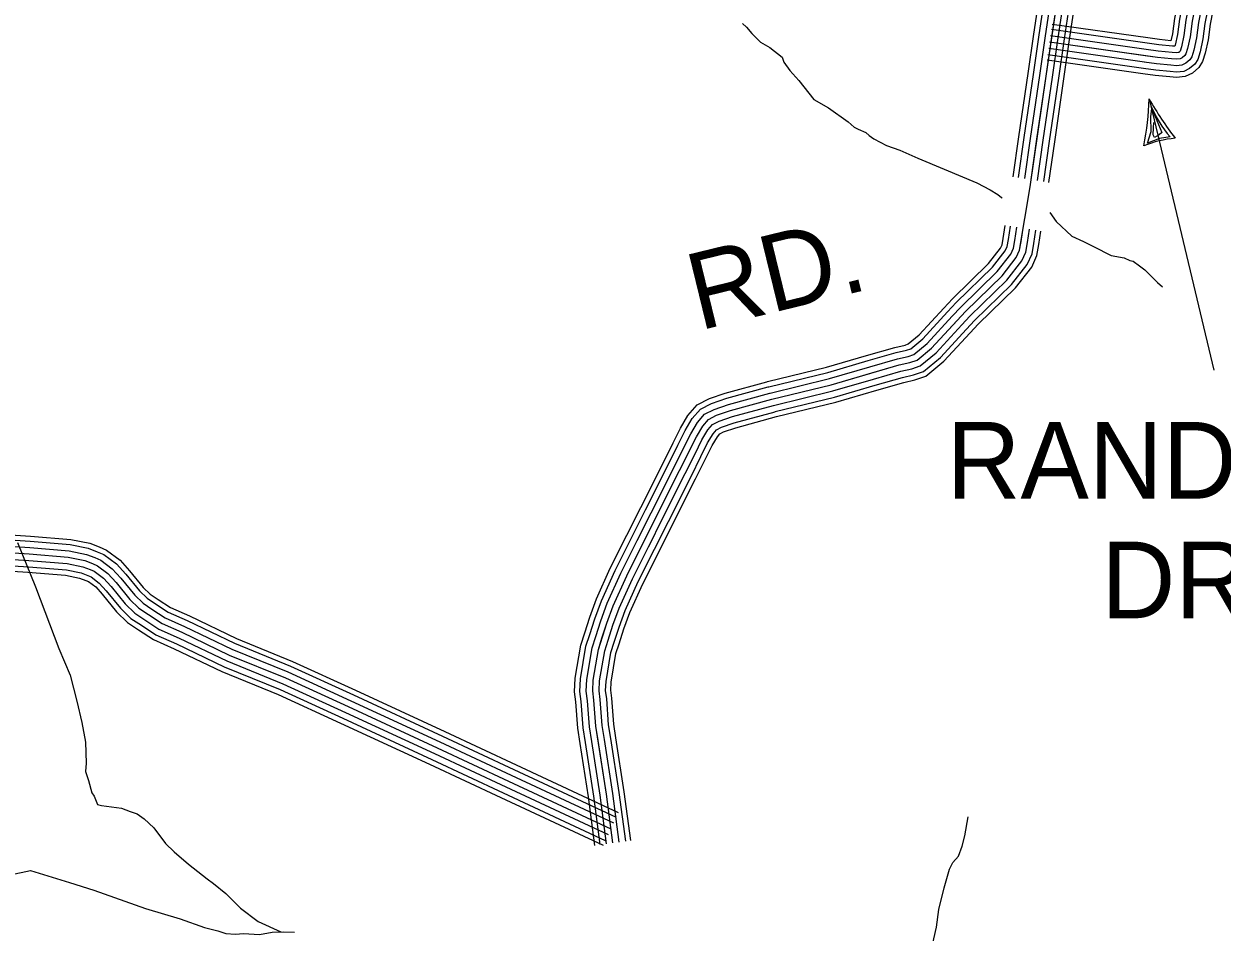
# Model space of a CAD drawing. Extents: x 1551132 to 1791609, y 378168 to 563823.
# Drawn here: x 1664983 to 1670772, y 415876 to 420262 of the extents above; entities that cross this region are included whole.
import ezdxf

# ---------------------------------------------------------------- set-up
doc = ezdxf.new("R2010")
doc.units = 0
for name, color, linetype in [('DESIGN - ROW - Right-of-Way and Easement Labels', 7, 'Continuous'), ('DESIGN - TRANSPORTATION - Text', 7, 'Continuous'), ('SURVEY - TRANSPORTATION - Roads', 7, 'Continuous')]:
    doc.layers.add(name, color=color, linetype=linetype)

msp = doc.modelspace()

# ---------------------------------------------------------------- linework, layer by layer
at = {"layer": 'DESIGN - ROW - Right-of-Way and Easement Labels'}
for p, q in [((1670419.928, 419900.212), (1670731.953, 418589.32)), ((1670427.378, 419813.61), (1670431.952, 419853.861)), ((1670427.994, 419865.945), (1670453.552, 419813.277)), ((1670431.952, 419853.861), (1670481.285, 419738.191)), ((1670428.903, 419743.183), (1670427.378, 419813.61)), ((1670441.211, 419760.267), (1670441.686, 419785.443)), ((1670453.552, 419813.277), (1670480.585, 419768.509)), ((1670411.078, 419685.615), (1670428.903, 419743.183)), ((1670439.277, 419727.149), (1670441.211, 419760.267)), ((1670444.76, 419713.216), (1670439.277, 419727.149)), ((1670468.86, 419726.549), (1670444.76, 419713.216)), ((1670481.285, 419738.191), (1670468.86, 419726.549)), ((1670480.585, 419768.509), (1670506.617, 419732.283)), ((1670506.617, 419732.283), (1670521.1, 419717.232)), ((1670469.61, 419709.357), (1670411.078, 419685.615)), ((1670521.1, 419717.232), (1670469.61, 419709.357))]:
    msp.add_line(p, q, dxfattribs=at)
for centre, radius, start, end in [((1669034.273, 419945.97), 1386.397, 348.6692278, 358.1077667), ((1671775.263, 420656.922), 1552.292, 209.1759139, 217.6036917), ((1670591.491, 419179.428), 532.286, 94.9611278, 111.819525)]:
    msp.add_arc(centre, radius, start, end, dxfattribs=at)
at = {"layer": 'DESIGN - TRANSPORTATION - Text'}
for points in [[(1668454.207, 420264.946), (1668474.082, 420246.779), (1668499.89, 420216.545), (1668541.605, 420174.185), (1668587.437, 420147.818), (1668647.128, 420101.317), (1668653.703, 420077.624), (1668683.235, 420037.007), (1668727.534, 419988.997), (1668798.966, 419897.111)], [(1668798.966, 419897.111), (1668869.647, 419856.944), (1668965.212, 419790.159), (1668995.036, 419763.9), (1669012.969, 419753.758), (1669050.86, 419737.466), (1669066.768, 419723.332), (1669088.659, 419707.148), (1669150.449, 419674.656), (1669214.298, 419652.172)], [(1669214.298, 419652.172), (1669302.045, 419613.487), (1669429.692, 419560.494), (1669587.255, 419495.276), (1669651.029, 419460.767), (1669688.878, 419438.458), (1669705.619, 419424.449), (1669710.236, 419420.083)], [(1669939.564, 419351.356), (1669969.805, 419308.605), (1670045.486, 419237.52), (1670102.71, 419211.669), (1670150.7, 419186.743), (1670236.807, 419144.509), (1670298.722, 419132.05), (1670326.638, 419119.833), (1670342.613, 419115.708), (1670372.462, 419093.466), (1670398.345, 419075.249), (1670459.935, 419012.714), (1670484.809, 418991.663)], [(1664951.905, 417757.661), (1665038.494, 417542.698), (1665150.541, 417245.423), (1665205.698, 417116.82), (1665238.873, 416990.383), (1665262.197, 416888.047), (1665279.58, 416793.77), (1665282.913, 416691.584), (1665280.646, 416651.533), (1665294.363, 416607.365), (1665309.979, 416549.163), (1665321.87, 416533.046), (1665337.612, 416492.87), (1665357.57, 416486.72), (1665453.484, 416474.02), (1665495.375, 416457.694), (1665529.307, 416447.444), (1665563.148, 416423.16), (1665610.855, 416378.751), (1665666.362, 416304.24), (1665708.095, 416263.881), (1665777.701, 416203.288), (1665867.232, 416132.536), (1665899.082, 416110.277), (1665958.764, 416061.776), (1666028.304, 415991.166), (1666113.877, 415926.456), (1666224.057, 415877.121)], [(1669370.975, 415807.204), (1669391.583, 415899.207), (1669404.141, 415985.259), (1669428.824, 416089.253), (1669455.415, 416179.214), (1669471.623, 416211.148), (1669497.831, 416243.016), (1669516.139, 416290.967), (1669528.472, 416340.96), (1669545.072, 416432.987)], [(1664838.173, 416135.644), (1665013.527, 416172.645), (1665203.14, 416115.21), (1665320.895, 416078.318), (1665570.314, 415990.407), (1665737.969, 415939.139), (1665855.699, 415898.238), (1665919.589, 415881.754), (1665957.505, 415869.471), (1666005.471, 415865.121), (1666043.495, 415868.862), (1666121.468, 415864.304), (1666181.542, 415875.896), (1666237.549, 415877.504), (1666289.531, 415875.129)]]:
    msp.add_lwpolyline(points, dxfattribs=at)
at = {"layer": 'SURVEY - TRANSPORTATION - Roads'}
for points in [[(1667828.795, 416306.375), (1667797.579, 416541.323), (1667745.922, 416870.131), (1667736.822, 416996.36), (1667731.139, 417040.461), (1667733.506, 417092.512), (1667758.505, 417241.349), (1667799.455, 417368.353), (1667830.037, 417452.222), (1667895.044, 417595.909), (1668041.082, 417887.158), (1668150.605, 418104.597), (1668231.745, 418268.177), (1668262.536, 418319.395), (1668290.327, 418351.837), (1668329.493, 418371.896), (1668396.616, 418395.08), (1668596.961, 418449.615), (1668883.388, 418519.517), (1669211.997, 418615.12), (1669264.071, 418626.737), (1669298.145, 418638.495), (1669368.543, 418696.022), (1669531.765, 418873.001), (1669708.952, 419045.864), (1669777.559, 419133.45), (1669793.809, 419169.368), (1669843.974, 419475.376), (1669921.748, 420009.448), (1669982.688, 420425.509)], [(1669862.841, 420212.529), (1669895.899, 420438.226)], [(1669888.29, 420208.795), (1669921.348, 420434.493)], [(1669918.956, 420204.303), (1669952.014, 420430.001)], [(1669949.631, 420199.812), (1669982.688, 420425.509)], [(1669980.305, 420195.32), (1670013.363, 420421.017)], [(1670568.116, 420421.151), (1670541.658, 420288.806), (1670532.442, 420215.179), (1670525.067, 420180.978), (1670469.577, 420186.311), (1670412.903, 420194.337)], [(1670653.148, 420404.151), (1670627.306, 420274.906), (1670618.015, 420200.629), (1670605.615, 420143.11), (1670597.432, 420117.135), (1670592.541, 420109.334), (1670579.932, 420098.701), (1670569.274, 420093.326), (1670551.266, 420091.459), (1670527.284, 420093.642), (1670459.344, 420100.176), (1669938.923, 420173.903)], [(1670010.971, 420190.828), (1670044.029, 420416.526)], [(1670035.429, 420187.245), (1670068.486, 420412.942)], [(1670739.162, 420386.95), (1670713.946, 420260.847), (1670704.571, 420185.912), (1670690.505, 420120.643), (1670677.714, 420080.05), (1670659.572, 420051.116), (1670628.615, 420025.007), (1670594.365, 420007.74), (1670551.816, 420003.323), (1670519.109, 420006.307), (1670448.994, 420013.049), (1670388.445, 420021.624)], [(1670713.946, 420391.992), (1670688.547, 420264.964), (1670679.197, 420190.228), (1670665.614, 420127.227), (1670654.181, 420090.926), (1670639.914, 420068.183), (1670614.34, 420046.616), (1670587.007, 420032.832), (1670551.658, 420029.166), (1670521.509, 420031.907), (1670452.027, 420038.591), (1670392.054, 420047.091)], [(1670683.547, 420398.075), (1670657.922, 420269.939), (1670648.606, 420195.428), (1670635.615, 420135.169), (1670625.806, 420104.026), (1670616.232, 420088.759), (1670597.14, 420072.659), (1670578.141, 420063.075), (1670551.458, 420060.308), (1670524.392, 420062.775), (1670455.685, 420069.383), (1670396.395, 420077.784)], [(1670653.148, 420404.151), (1670627.306, 420274.906), (1670618.015, 420200.629), (1670605.615, 420143.11), (1670597.432, 420117.135), (1670592.541, 420109.334), (1670579.932, 420098.701), (1670569.274, 420093.326), (1670551.266, 420091.459), (1670527.284, 420093.642), (1670459.344, 420100.176), (1670400.745, 420108.476)], [(1670622.748, 420410.226), (1670596.691, 420279.872), (1670587.424, 420205.829), (1670575.616, 420151.052), (1670569.058, 420130.243), (1670568.849, 420129.91), (1670562.725, 420124.743), (1670560.408, 420123.577), (1670551.075, 420122.61), (1670530.175, 420124.51), (1670463.002, 420130.968), (1670405.095, 420139.169)], [(1670592.349, 420416.309), (1670566.066, 420284.847), (1670556.833, 420211.029), (1670545.617, 420158.994), (1670544.158, 420154.361), (1670533.059, 420155.377), (1670466.66, 420161.761), (1670409.437, 420169.861)], [(1670412.928, 420194.337), (1669951.089, 420259.763)], [(1669790.626, 419717.699), (1669834.95, 420022.123), (1669862.841, 420212.537)], [(1669816.075, 419713.99), (1669860.399, 420018.407), (1669888.29, 420208.812)], [(1669846.749, 419709.524), (1669891.074, 420013.932), (1669918.956, 420204.32)], [(1669877.424, 419705.057), (1669921.748, 420009.448), (1669949.631, 420199.828)], [(1669908.098, 419700.59), (1669952.422, 420004.965), (1669980.305, 420195.336)], [(1669938.772, 419696.123), (1669983.096, 420000.49), (1670010.971, 420190.845)], [(1670405.112, 420139.169), (1669943.272, 420204.595)], [(1670409.462, 420169.861), (1669947.622, 420235.287)], [(1669963.23, 419692.557), (1670007.554, 419996.915), (1670035.429, 420187.261)], [(1670396.412, 420077.784), (1669934.573, 420143.21)], [(1670400.762, 420108.476), (1669938.923, 420173.903)], [(1670388.462, 420021.624), (1669926.623, 420087.05)], [(1670392.062, 420047.091), (1669930.223, 420112.518)], [(1669762.393, 419523.86), (1669790.626, 419717.715)], [(1669787.792, 419519.819), (1669816.075, 419714.007)], [(1669818.425, 419515.01), (1669846.749, 419709.54)], [(1669849.033, 419510.118), (1669877.424, 419705.074)], [(1669879.657, 419505.302), (1669908.098, 419700.607)], [(1669910.281, 419500.46), (1669938.772, 419696.14)], [(1669934.689, 419496.535), (1669963.23, 419692.573)], [(1669714.077, 419225.202), (1669724.577, 419289.254)], [(1669739.452, 419221.044), (1669749.977, 419285.237)], [(1669770.043, 419216.027), (1669780.592, 419280.396)], [(1669800.634, 419211.01), (1669811.217, 419275.554)], [(1669831.225, 419205.994), (1669841.824, 419270.67)], [(1669861.816, 419200.977), (1669872.449, 419265.845)], [(1669886.207, 419196.977), (1669896.865, 419261.97)], [(1669426.909, 418888.694), (1669468.858, 418934.178), (1669643.512, 419104.566), (1669701.994, 419179.226), (1669709.127, 419194.985), (1669714.086, 419225.227)], [(1669445.808, 418871.251), (1669487.299, 418916.244), (1669662.695, 419087.357), (1669724.152, 419165.809), (1669733.952, 419187.477), (1669739.46, 419221.061)], [(1669468.6, 418850.234), (1669509.532, 418894.619), (1669685.828, 419066.607), (1669750.851, 419149.626), (1669763.876, 419178.418), (1669770.051, 419216.044)], [(1669491.382, 418829.217), (1669531.765, 418873.001), (1669708.952, 419045.864), (1669777.559, 419133.45), (1669793.809, 419169.368), (1669800.642, 419211.027)], [(1669514.165, 418808.2), (1669553.998, 418851.384), (1669732.077, 419025.122), (1669804.267, 419117.275), (1669823.741, 419160.318), (1669831.233, 419206.01)], [(1669536.956, 418787.183), (1669576.23, 418829.759), (1669755.21, 419004.372), (1669830.966, 419101.091), (1669853.666, 419151.259), (1669861.824, 419200.994)], [(1669555.122, 418770.424), (1669593.955, 418812.525), (1669773.651, 418987.83), (1669852.257, 419088.191), (1669877.532, 419144.042), (1669886.215, 419196.994)], [(1669054.534, 418660.662), (1669190.173, 418700.13), (1669240.138, 418711.272), (1669254.754, 418716.314), (1669308.253, 418760.04), (1669426.909, 418888.694)], [(1669061.717, 418635.97), (1669196.572, 418675.204), (1669247.155, 418686.488), (1669267.471, 418693.497), (1669325.928, 418741.273), (1669445.817, 418871.26)], [(1669070.375, 418606.203), (1669204.289, 418645.162), (1669255.613, 418656.612), (1669282.812, 418665.996), (1669347.236, 418718.647), (1669468.6, 418850.243)], [(1669079.034, 418576.435), (1669211.997, 418615.12), (1669264.071, 418626.737), (1669298.145, 418638.495), (1669368.543, 418696.022), (1669491.391, 418829.225)], [(1669087.692, 418546.668), (1669219.705, 418585.077), (1669272.529, 418596.861), (1669313.478, 418610.994), (1669389.851, 418673.396), (1669514.182, 418808.208)], [(1669096.35, 418516.9), (1669227.422, 418555.035), (1669280.987, 418566.985), (1669328.819, 418583.494), (1669411.159, 418650.771), (1669536.965, 418787.191)], [(1669103.258, 418493.166), (1669233.572, 418531.084), (1669287.729, 418543.168), (1669341.044, 418561.56), (1669428.142, 418632.737), (1669555.131, 418770.432)], [(1668572.37, 418533.825), (1668574.929, 418534.534), (1668860.73, 418604.277), (1669054.551, 418660.671)], [(1668579.187, 418509.033), (1668581.387, 418509.633), (1668867.372, 418579.427), (1669061.734, 418635.978)], [(1668587.412, 418479.141), (1668589.178, 418479.624), (1668875.38, 418549.476), (1669070.392, 418606.211)], [(1668595.628, 418449.248), (1668596.961, 418449.615), (1668883.388, 418519.517), (1669079.05, 418576.443)], [(1668119.289, 418238.859), (1668154.747, 418310.336), (1668191.146, 418370.888), (1668234.962, 418422.031), (1668295.01, 418452.79), (1668370.75, 418478.949), (1668572.604, 418533.892)], [(1668142.33, 418227.434), (1668177.321, 418297.977), (1668212.079, 418355.787), (1668251.194, 418401.455), (1668305.118, 418429.073), (1668378.333, 418454.365), (1668579.362, 418509.083)], [(1668603.845, 418419.356), (1668604.745, 418419.606), (1668891.396, 418489.558), (1669087.708, 418546.676)], [(1668612.069, 418389.463), (1668612.536, 418389.597), (1668899.404, 418459.607), (1669096.366, 418516.909)], [(1668170.096, 418213.658), (1668204.529, 418283.077), (1668237.303, 418337.595), (1668270.761, 418376.646), (1668317.31, 418400.488), (1668387.475, 418424.722), (1668587.503, 418479.166)], [(1668197.871, 418199.883), (1668231.745, 418268.177), (1668262.536, 418319.395), (1668290.327, 418351.837), (1668329.493, 418371.896), (1668396.616, 418395.08), (1668595.645, 418449.257)], [(1668618.619, 418365.629), (1668618.744, 418365.663), (1668905.788, 418435.723), (1669103.275, 418493.175)], [(1668225.645, 418186.108), (1668258.961, 418253.276), (1668287.769, 418301.194), (1668309.893, 418327.028), (1668341.676, 418343.304), (1668405.758, 418365.438), (1668603.786, 418419.347)], [(1668253.411, 418172.332), (1668286.169, 418238.376), (1668312.993, 418283.002), (1668329.459, 418302.219), (1668353.867, 418314.72), (1668414.899, 418335.795), (1668611.928, 418389.43)], [(1668275.552, 418161.349), (1668307.868, 418226.501), (1668333.109, 418268.493), (1668345.067, 418282.444), (1668363.575, 418291.927), (1668422.182, 418312.17), (1668618.419, 418365.579)], [(1667895.369, 417792.247), (1667962.709, 417926.551), (1668072.149, 418143.823), (1668119.297, 418238.884)], [(1667918.352, 417780.722), (1667985.684, 417915.001), (1668095.148, 418132.323), (1668142.339, 418227.45)], [(1667946.068, 417766.83), (1668013.383, 417901.083), (1668122.881, 418118.456), (1668170.113, 418213.675)], [(1667973.776, 417752.93), (1668041.082, 417887.158), (1668150.605, 418104.597), (1668197.879, 418199.9)], [(1668001.483, 417739.029), (1668068.782, 417873.233), (1668178.329, 418090.739), (1668225.645, 418186.124)], [(1668029.199, 417725.137), (1668096.481, 417859.316), (1668206.062, 418076.872), (1668253.419, 418172.349)], [(1668051.29, 417714.054), (1668118.564, 417848.215), (1668228.17, 418065.821), (1668275.56, 418161.365)], [(1664839.532, 417775.27), (1665012.987, 417763.953), (1665205.174, 417748.136), (1665293.513, 417729.736), (1665337.137, 417713.269), (1665369.012, 417699.685), (1665430.527, 417654.001), (1665474.467, 417605.074), (1665540.516, 417524.106), (1665577.507, 417488.221), (1665618.222, 417461.196), (1665679.588, 417421.428), (1665771.644, 417380.269), (1665999.855, 417270.841), (1666270.482, 417160.838), (1666574.783, 417021.726), (1667005.49, 416822.08), (1667350.315, 416661.226), (1667844.178, 416431.345)], [(1664841.524, 417799.904), (1665014.803, 417788.604), (1665208.715, 417772.645), (1665300.447, 417753.545), (1665346.354, 417736.211), (1665381.395, 417721.277), (1665447.251, 417672.368), (1665493.25, 417621.15), (1665558.765, 417540.848), (1665593.081, 417507.547), (1665631.78, 417481.863), (1665691.429, 417443.212), (1665782.035, 417402.694), (1666009.863, 417293.45), (1666280.273, 417183.53), (1666585.116, 417044.185), (1667015.914, 416844.497), (1667360.756, 416683.626), (1667854.603, 416453.754)], [(1667692.232, 417321.643), (1667716.481, 417396.853), (1667748.764, 417485.372), (1667815.846, 417633.66), (1667895.378, 417792.264)], [(1667716.706, 417313.751), (1667740.806, 417388.495), (1667772.589, 417475.656), (1667839.07, 417622.593), (1667918.36, 417780.739)], [(1667746.214, 417304.243), (1667770.13, 417378.428), (1667801.313, 417463.939), (1667867.053, 417609.251), (1667946.076, 417766.838)], [(1664834.541, 417713.46), (1665008.428, 417702.118), (1665196.274, 417686.66), (1665276.139, 417670.026), (1665314.03, 417655.717), (1665337.954, 417645.525), (1665388.561, 417607.941), (1665427.36, 417564.74), (1665494.759, 417482.121), (1665538.449, 417439.728), (1665584.223, 417409.344), (1665649.905, 417366.785), (1665745.586, 417324.001), (1665974.756, 417214.114), (1666245.907, 417103.895), (1666548.859, 416965.408), (1666979.348, 416765.861), (1667324.132, 416605.024), (1667818.012, 416375.135)], [(1664834.541, 417713.46), (1665008.428, 417702.118), (1665196.274, 417686.66), (1665276.139, 417670.026), (1665314.03, 417655.717), (1665337.954, 417645.525), (1665388.561, 417607.941), (1665427.36, 417564.74), (1665494.759, 417482.121), (1665538.449, 417439.728), (1665584.223, 417409.344), (1665649.905, 417366.785), (1665745.586, 417324.001), (1665974.756, 417214.114), (1666245.907, 417103.895), (1666548.859, 416965.408), (1666979.348, 416765.861), (1667324.132, 416605.024), (1667818.012, 416375.135)], [(1664837.041, 417744.361), (1665010.712, 417733.036), (1665200.724, 417717.402), (1665284.83, 417699.885), (1665325.588, 417684.493), (1665353.487, 417672.609), (1665409.544, 417630.975), (1665450.918, 417584.907), (1665517.641, 417503.113), (1665557.982, 417463.971), (1665601.223, 417435.27), (1665664.746, 417394.102), (1665758.619, 417352.135), (1665987.305, 417242.473), (1666258.19, 417132.362), (1666561.817, 416993.567), (1666992.415, 416793.971), (1667337.223, 416633.125), (1667831.095, 416403.244)], [(1667775.713, 417294.726), (1667799.455, 417368.353), (1667830.037, 417452.222), (1667895.044, 417595.909), (1667973.784, 417752.946)], [(1667805.213, 417285.209), (1667828.779, 417358.277), (1667858.762, 417440.505), (1667923.035, 417582.567), (1668001.492, 417739.054)], [(1667834.72, 417275.7), (1667858.103, 417348.211), (1667887.486, 417428.788), (1667951.018, 417569.225), (1668029.208, 417725.154)], [(1667858.245, 417268.108), (1667881.486, 417340.177), (1667910.385, 417419.446), (1667973.334, 417558.583), (1668051.299, 417714.079)], [(1664829.549, 417651.65), (1665003.87, 417640.283), (1665187.374, 417625.183), (1665258.764, 417610.316), (1665290.922, 417598.166), (1665306.896, 417591.366), (1665346.595, 417561.882), (1665380.253, 417524.406), (1665449.001, 417440.137), (1665499.392, 417391.235), (1665550.224, 417357.493), (1665620.222, 417312.142), (1665719.528, 417267.732), (1665949.656, 417157.388), (1666221.333, 417046.952), (1666522.934, 416909.09), (1666953.207, 416709.643), (1667297.949, 416548.823), (1667791.846, 416318.925)], [(1664832.041, 417682.559), (1665006.145, 417671.201), (1665191.824, 417655.917), (1665267.447, 417640.167), (1665302.471, 417626.942), (1665322.421, 417618.441), (1665367.578, 417584.907), (1665403.802, 417544.573), (1665471.876, 417461.129), (1665518.916, 417415.486), (1665567.223, 417383.419), (1665635.064, 417339.468), (1665732.553, 417295.866), (1665962.206, 417185.755), (1666233.624, 417075.428), (1666535.901, 416937.249), (1666966.282, 416737.752), (1667311.041, 416576.923), (1667804.929, 416347.026)], [(1664827.474, 417626.016), (1665001.978, 417614.633), (1665183.691, 417599.682), (1665251.556, 417585.549), (1665281.33, 417574.299), (1665294.005, 417568.898), (1665329.187, 417542.773), (1665360.712, 417507.672), (1665430.018, 417422.72), (1665483.184, 417371.127), (1665536.116, 417335.992), (1665607.906, 417289.475), (1665708.712, 417244.398), (1665939.248, 417133.862), (1666211.142, 417023.335), (1666512.184, 416885.723), (1666942.366, 416686.318), (1667287.083, 416525.514), (1667780.996, 416295.608)], [(1667670.116, 416787.504), (1667658.699, 416860.156), (1667649.516, 416987.593), (1667643.166, 417036.819), (1667646.125, 417101.804), (1667673.066, 417262.183), (1667692.24, 417321.66)], [(1667695.515, 416791.488), (1667684.274, 416863.081), (1667675.107, 416990.159), (1667668.957, 417037.886), (1667671.741, 417099.079), (1667698.115, 417256.075), (1667716.715, 417313.768)], [(1667726.139, 416796.304), (1667715.098, 416866.606), (1667705.965, 416993.259), (1667700.048, 417039.177), (1667702.623, 417095.796), (1667728.306, 417248.716), (1667746.222, 417304.259)], [(1667756.764, 416801.113), (1667745.922, 416870.131), (1667736.822, 416996.36), (1667731.139, 417040.461), (1667733.506, 417092.512), (1667758.505, 417241.349), (1667775.722, 417294.742)], [(1667787.388, 416805.921), (1667776.746, 416873.656), (1667767.68, 416999.46), (1667762.23, 417041.744), (1667764.389, 417089.229), (1667788.705, 417233.983), (1667805.221, 417285.226)], [(1667818.012, 416810.738), (1667807.571, 416877.181), (1667798.538, 417002.56), (1667793.321, 417043.036), (1667795.271, 417085.945), (1667818.896, 417226.624), (1667834.729, 417275.717)], [(1667842.428, 416814.572), (1667832.154, 416879.998), (1667823.137, 417005.027), (1667818.104, 417044.061), (1667819.896, 417083.329), (1667842.978, 417220.749), (1667858.253, 417268.125)], [(1667741.847, 416294.824), (1667710.765, 416528.739), (1667670.116, 416787.512)], [(1667767.338, 416298.208), (1667736.214, 416532.431), (1667695.515, 416791.504)], [(1667798.062, 416302.291), (1667766.897, 416536.873), (1667726.139, 416796.321)], [(1667828.795, 416306.375), (1667797.579, 416541.323), (1667756.764, 416801.129)], [(1667859.528, 416310.458), (1667828.262, 416545.773), (1667787.388, 416805.938)], [(1667890.252, 416314.542), (1667858.944, 416550.215), (1667818.012, 416810.755)], [(1667914.751, 416317.8), (1667883.402, 416553.765), (1667842.428, 416814.588)]]:
    msp.add_lwpolyline(points, dxfattribs=at)

# ---------------------------------------------------------------- texts
at = {"layer": 'DESIGN - ROW - Right-of-Way and Easement Labels'}
for s, height, rotation, p in [('RD.', 369.9925, 13.7137556, (1668244.678, 418780.248)), ('RANDLIN', 369.9913, 0.0000278, (1669440.641, 417969.603)), ('DR.', 369.9913, 0.0000278, (1670188.94, 417391.763))]:
    msp.add_text(s, height=height, rotation=rotation, dxfattribs=at).set_placement(p)

doc.saveas('drawing.dxf')
